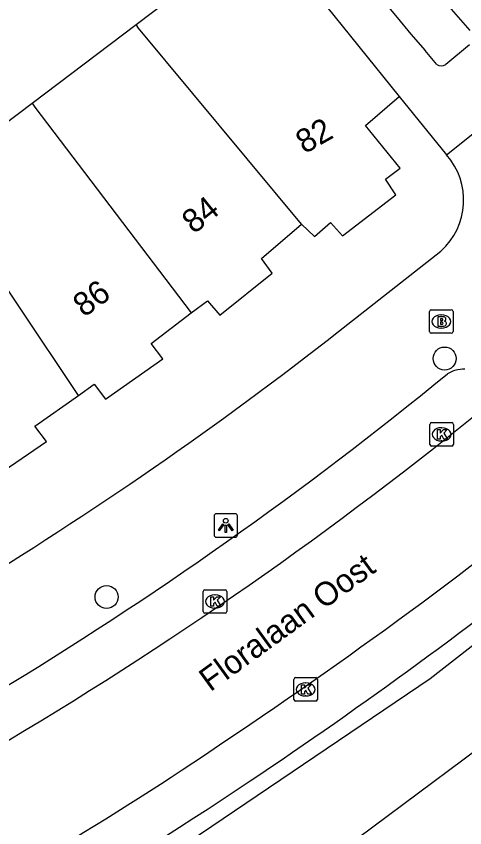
# Model space of a CAD drawing. Extents: x 162542 to 163144, y 380786 to 381511.
# Drawn here: x 163002.44 to 163021.48, y 380903.2 to 380937.68 of the extents above; entities that cross this region are included whole.
import ezdxf

# ---------------------------------------------------------------- set-up
doc = ezdxf.new("R2010")
doc.units = 0
for name, color, linetype in [('IMGEO_Berm_groen', 7, 'Continuous'), ('IMGEO_Boom', 7, 'Continuous'), ('IMGEO_Brandkraan', 7, 'Continuous'), ('IMGEO_Kolk', 7, 'Continuous'), ('IMGEO_Lichtpunt', 7, 'Continuous'), ('IMGEO_Openbare_ruimte_label', 7, 'Continuous'), ('IMGEO_Pand', 7, 'Continuous'), ('IMGEO_Pand_nummerreeks', 7, 'Continuous'), ('IMGEO_Parkeervlak_open', 7, 'Continuous'), ('IMGEO_Rijbaan_lokaal_open', 7, 'Continuous'), ('IMGEO_Voetpad_open', 7, 'Continuous')]:
    doc.layers.add(name, color=color, linetype=linetype)

msp = doc.modelspace()

# ---------------------------------------------------------------- linework, layer by layer
at = {"layer": 'IMGEO_Berm_groen'}
for points in [[(162992.626, 380893.488), (162998.296, 380896.072), (163000, 380896.999), (163009.26, 380902.254), (163020.013, 380909.538), (163026.852, 380914.875)], [(163026.852, 380914.875), (163029.222, 380911.894), (163015.639, 380901.782), (163005.135, 380895.121), (163000, 380892.279), (162996.571, 380890.66), (162994.351, 380889.858)]]:
    msp.add_lwpolyline(points, dxfattribs=at)
at = {"layer": 'IMGEO_Boom'}
for centre in [(163020.63, 380923.135), (163006.274, 380913.003)]:
    msp.add_circle(centre, 0.489, dxfattribs=at)
at = {"layer": 'IMGEO_Brandkraan'}
for p, q in [((163019.987, 380924.283), (163019.987, 380925.135)), ((163020.062, 380925.209), (163020.914, 380925.209)), ((163020.475, 380924.989), (163020.5, 380924.989)), ((163020.988, 380925.135), (163020.988, 380924.283)), ((163020.914, 380924.209), (163020.062, 380924.209)), ((163020.498, 380924.429), (163020.473, 380924.429))]:
    msp.add_line(p, q, dxfattribs=at)
for points in [[(163019.987, 380924.283), (163019.987, 380925.135)], [(163020.062, 380925.209), (163020.914, 380925.209)], [(163020.335, 380924.909), (163020.335, 380924.509), (163020.548, 380924.509)], [(163020.566, 380924.909), (163020.335, 380924.909)], [(163020.988, 380925.135), (163020.988, 380924.283)], [(163020.514, 380924.828), (163020.46, 380924.828), (163020.46, 380924.752)], [(163020.46, 380924.752), (163020.513, 380924.752)], [(163020.522, 380924.676), (163020.46, 380924.676), (163020.46, 380924.595)], [(163020.46, 380924.595), (163020.522, 380924.595)], [(163020.914, 380924.209), (163020.062, 380924.209)]]:
    msp.add_lwpolyline(points, dxfattribs=at)
for centre, radius, start, end in [((163020.064, 380925.133), 0.0765, 91.552, 178.448), ((163020.064, 380925.133), 0.0765, 91.552, 178.448), ((163020.57, 380924.764), 0.145, 59.4692, 91.5367), ((163020.912, 380925.133), 0.0765, 1.552, 88.448), ((163020.912, 380925.133), 0.0765, 1.552, 88.448), ((163020.515, 380924.79), 0.0379, 267.8285, 90.9355), ((163020.523, 380924.635), 0.0404, 269.8759, 90.5077), ((163020.595, 380924.811), 0.0922, 285.5137, 58.1501), ((163020.6, 380924.619), 0.105, 301.3115, 78.989), ((163020.064, 380924.285), 0.0765, 181.552, 268.448), ((163020.064, 380924.285), 0.0765, 181.552, 268.448), ((163020.554, 380924.76), 0.251, 268.6676, 293.5347), ((163020.912, 380924.285), 0.0765, 271.552, 358.448), ((163020.912, 380924.285), 0.0765, 271.552, 358.448)]:
    msp.add_arc(centre, radius, start, end, dxfattribs=at)
for centre, major_axis, ratio, start_param, end_param in [((163020.474, 380924.709), (-0.387, 0.002), 0.722429, 4.712389, 7.853982), ((163020.499, 380924.709), (-0.39, 0.002), 0.717154, 1.570796, 4.712389)]:
    msp.add_ellipse(centre, major_axis=major_axis, ratio=ratio, start_param=start_param, end_param=end_param, dxfattribs=at)
at = {"layer": 'IMGEO_Kolk'}
for p, q in [((163020.003, 380919.487), (163020.003, 380920.339)), ((163020.078, 380920.413), (163020.93, 380920.413)), ((163020.491, 380920.193), (163020.516, 380920.193)), ((163021.004, 380920.339), (163021.004, 380919.487)), ((163020.93, 380919.413), (163020.078, 380919.413)), ((163020.514, 380919.633), (163020.489, 380919.633)), ((163010.378, 380912.388), (163010.378, 380913.24)), ((163010.453, 380913.314), (163011.305, 380913.314)), ((163011.379, 380913.24), (163011.379, 380912.388)), ((163010.866, 380913.094), (163010.891, 380913.094)), ((163010.889, 380912.534), (163010.864, 380912.534)), ((163011.305, 380912.314), (163010.453, 380912.314)), ((163014.229, 380908.651), (163014.229, 380909.503)), ((163014.304, 380909.577), (163015.156, 380909.577)), ((163015.23, 380909.503), (163015.23, 380908.651)), ((163014.717, 380909.357), (163014.742, 380909.357)), ((163014.74, 380908.797), (163014.715, 380908.797)), ((163015.156, 380908.577), (163014.304, 380908.577))]:
    msp.add_line(p, q, dxfattribs=at)
for points in [[(163020.003, 380919.487), (163020.003, 380920.339)], [(163020.078, 380920.413), (163020.93, 380920.413)], [(163020.324, 380920.113), (163020.447, 380920.113), (163020.447, 380919.962), (163020.577, 380920.113), (163020.741, 380920.113), (163020.595, 380919.962), (163020.748, 380919.713), (163020.596, 380919.713), (163020.511, 380919.877), (163020.447, 380919.81), (163020.447, 380919.713), (163020.324, 380919.713), (163020.324, 380920.113)], [(163021.004, 380920.339), (163021.004, 380919.487)], [(163020.93, 380919.413), (163020.078, 380919.413)], [(163010.378, 380912.388), (163010.378, 380913.24)], [(163010.453, 380913.314), (163011.305, 380913.314)], [(163011.379, 380913.24), (163011.379, 380912.388)], [(163010.699, 380913.014), (163010.822, 380913.014), (163010.822, 380912.863), (163010.952, 380913.014), (163011.116, 380913.014), (163010.97, 380912.863), (163011.123, 380912.614), (163010.971, 380912.614), (163010.886, 380912.778), (163010.822, 380912.711), (163010.822, 380912.614), (163010.699, 380912.614), (163010.699, 380913.014)], [(163011.305, 380912.314), (163010.453, 380912.314)], [(163014.229, 380908.651), (163014.229, 380909.503)], [(163014.304, 380909.577), (163015.156, 380909.577)], [(163015.23, 380909.503), (163015.23, 380908.651)], [(163014.55, 380909.277), (163014.673, 380909.277), (163014.673, 380909.126), (163014.803, 380909.277), (163014.967, 380909.277), (163014.821, 380909.126), (163014.974, 380908.877), (163014.822, 380908.877), (163014.737, 380909.041), (163014.673, 380908.974), (163014.673, 380908.877), (163014.55, 380908.877), (163014.55, 380909.277)], [(163015.156, 380908.577), (163014.304, 380908.577)]]:
    msp.add_lwpolyline(points, dxfattribs=at)
for centre, start, end in [((163020.08, 380920.337), 91.552, 178.448), ((163020.08, 380920.337), 91.552, 178.448), ((163020.928, 380920.337), 1.552, 88.448), ((163020.928, 380920.337), 1.552, 88.448), ((163020.08, 380919.489), 181.552, 268.448), ((163020.08, 380919.489), 181.552, 268.448), ((163020.928, 380919.489), 271.552, 358.448), ((163020.928, 380919.489), 271.552, 358.448), ((163010.455, 380913.238), 91.552, 178.448), ((163010.455, 380913.238), 91.552, 178.448), ((163011.303, 380913.238), 1.552, 88.448), ((163011.303, 380913.238), 1.552, 88.448), ((163010.455, 380912.39), 181.552, 268.448), ((163010.455, 380912.39), 181.552, 268.448), ((163011.303, 380912.39), 271.552, 358.448), ((163011.303, 380912.39), 271.552, 358.448), ((163014.306, 380909.501), 91.552, 178.448), ((163014.306, 380909.501), 91.552, 178.448), ((163015.154, 380909.501), 1.552, 88.448), ((163015.154, 380909.501), 1.552, 88.448), ((163014.306, 380908.653), 181.552, 268.448), ((163014.306, 380908.653), 181.552, 268.448), ((163015.154, 380908.653), 271.552, 358.448), ((163015.154, 380908.653), 271.552, 358.448)]:
    msp.add_arc(centre, 0.0765, start, end, dxfattribs=at)
for centre, major_axis, ratio, start_param, end_param in [((163020.49, 380919.913), (-0.387, 0.002), 0.722429, 4.712389, 7.853982), ((163020.515, 380919.913), (-0.39, 0.002), 0.717154, 1.570796, 4.712389), ((163010.865, 380912.814), (-0.387, 0.002), 0.722429, 4.712389, 7.853982), ((163010.89, 380912.814), (-0.39, 0.002), 0.717154, 1.570796, 4.712389), ((163014.716, 380909.077), (-0.387, 0.002), 0.722429, 4.712389, 7.853982), ((163014.741, 380909.077), (-0.39, 0.002), 0.717154, 1.570796, 4.712389)]:
    msp.add_ellipse(centre, major_axis=major_axis, ratio=ratio, start_param=start_param, end_param=end_param, dxfattribs=at)
at = {"layer": 'IMGEO_Lichtpunt'}
for p, q in [((163010.838, 380916.446), (163010.838, 380915.639)), ((163010.838, 380916.446), (163010.838, 380915.639)), ((163011.74, 380916.541), (163010.932, 380916.541)), ((163011.74, 380916.541), (163010.932, 380916.541)), ((163011.834, 380915.639), (163011.834, 380916.446)), ((163011.834, 380915.639), (163011.834, 380916.446)), ((163010.932, 380915.545), (163011.74, 380915.545)), ((163010.932, 380915.545), (163011.74, 380915.545))]:
    msp.add_line(p, q, dxfattribs=at)
for points in [[(163011.212, 380916.11), (163011.251, 380916.082), (163011.063, 380915.82), (163011.025, 380915.847), (163011.212, 380916.11)], [(163011.314, 380916.062), (163011.361, 380916.062), (163011.361, 380915.74), (163011.314, 380915.74), (163011.314, 380916.062)], [(163011.424, 380916.082), (163011.462, 380916.109), (163011.649, 380915.847), (163011.61, 380915.819), (163011.424, 380916.082)]]:
    msp.add_lwpolyline(points, dxfattribs=at)
msp.add_circle((163011.337, 380916.244), 0.0994, dxfattribs=at)
for centre, start, end in [((163010.932, 380916.446), 90, 180), ((163010.932, 380916.446), 90, 180), ((163011.74, 380916.446), 0, 90), ((163011.74, 380916.446), 0, 90), ((163010.932, 380915.639), 180, 270), ((163010.932, 380915.639), 180, 270), ((163011.74, 380915.639), 270, 0), ((163011.74, 380915.639), 270, 360)]:
    msp.add_arc(centre, 0.0946, start, end, dxfattribs=at)
at = {"layer": 'IMGEO_Pand'}
for points in [[(163007.525, 380937.333), (163010.415, 380939.523), (163009.443, 380940.848), (163011.851, 380942.784)], [(163011.851, 380942.784), (163018.7, 380934.274)], [(163003.112, 380933.989), (163007.525, 380937.333)], [(163014.547, 380928.837), (163007.628, 380937.177), (163007.525, 380937.333)], [(163014.547, 380928.837), (163015.102, 380928.325), (163015.784, 380928.911), (163016.3, 380928.348), (163018.558, 380930.096), (163018.122, 380930.758), (163018.745, 380931.225), (163017.275, 380933.033), (163018.7, 380934.274)], [(162998.877, 380930.833), (163000.033, 380931.656), (163003.112, 380933.989)], [(163003.112, 380933.989), (163003.23, 380933.813), (163009.873, 380925.072)], [(163005.079, 380921.563), (163000, 380929.154), (162998.877, 380930.833)], [(163009.873, 380925.072), (163010.56, 380925.593), (163011.078, 380924.98), (163013.305, 380926.766), (163012.859, 380927.379), (163014.547, 380928.837)], [(163005.079, 380921.563), (163005.755, 380922.04), (163006.233, 380921.408), (163008.659, 380923.123), (163008.163, 380923.776), (163009.873, 380925.072)], [(163000.102, 380918.162), (163000.881, 380918.699), (163001.378, 380918.006), (163003.724, 380919.613), (163003.228, 380920.255), (163005.079, 380921.563)]]:
    msp.add_lwpolyline(points, dxfattribs=at)
at = {"layer": 'IMGEO_Parkeervlak_open'}
for centre, radius, start, end in [((162893.487, 381082.449), 213.437, 303.85116, 308.515), ((162917.572, 381046.819), 170.43, 296.08436, 303.79901)]:
    msp.add_arc(centre, radius, start, end, dxfattribs=at)
at = {"layer": 'IMGEO_Rijbaan_lokaal_open'}
for centre, radius, start, end in [((163076.376, 380985.165), 72.819, 198.49067, 221.33761), ((162914.567, 381053.729), 170.932, 292.62853, 310.06254), ((162889.232, 381089.086), 219.322, 303.81977, 309.16085), ((162923.706, 381035.942), 155.986, 291.27706, 304.16441)]:
    msp.add_arc(centre, radius, start, end, dxfattribs=at)
at = {"layer": 'IMGEO_Voetpad_open'}
for points in [[(163021.692, 380936.468), (163020.682, 380935.627)], [(163020.293, 380935.634), (163019.801, 380936.217)], [(163018.7, 380934.274), (163020.715, 380931.793)], [(163020.715, 380931.793), (163024.01, 380934.429)], [(163016.12, 380924.281), (163020.474, 380927.694)]]:
    msp.add_lwpolyline(points, dxfattribs=at)
for centre, radius, start, end in [((163075.12, 380984.303), 73.297, 197.99917, 220.99892), ((163020.492, 380935.885), 0.321, 231.6031, 306.3351), ((163018.506, 380929.866), 2.931, 312.181, 41.0893), ((162916.396, 381051.296), 161.486, 301.20925, 308.13686), ((162916.088, 381050.246), 165.156, 292.97246, 309.32323), ((163021.447, 380921.343), 1.339, 88.3732, 121.5187)]:
    msp.add_arc(centre, radius, start, end, dxfattribs=at)

# ---------------------------------------------------------------- texts
at = {"layer": 'IMGEO_Openbare_ruimte_label'}
msp.add_text('Floralaan Oost', height=1, rotation=36.0105, dxfattribs=at).set_placement((163010.677, 380908.952))
at = {"layer": 'IMGEO_Pand_nummerreeks'}
for s, rotation, p in [('82', 29.6371, (163014.679, 380931.81)), ('84', 38.8472, (163009.985, 380928.399)), ('86', 36.2084, (163005.32, 380924.862))]:
    msp.add_text(s, height=1, rotation=rotation, dxfattribs=at).set_placement(p)

doc.saveas('drawing.dxf')
